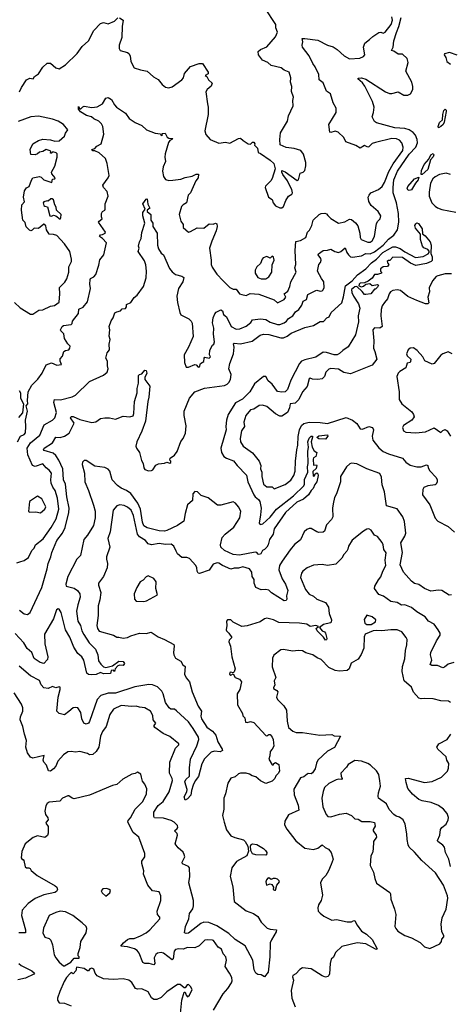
# Model space of a CAD drawing. Extents: x 1839239 to 1929705, y 762242 to 910352.
# Tile 267 of 429: x 1913263 to 1917223, y 825598 to 834659. Entities that reach past the tile are written whole.
import ezdxf

# ---------------------------------------------------------------- set-up
doc = ezdxf.new("R2010")
doc.units = 0

msp = doc.modelspace()

# ---------------------------------------------------------------- linework, layer by layer
at = {"layer": '0CON10XD'}
for points in [[(1914180, 834675), (1914214, 834654), (1914204.3, 834595), (1914201.2, 834495), (1914176.2, 834425), (1914176.7, 834395), (1914186.7, 834376.7), (1914255, 834356.7), (1914265, 834347.5), (1914278, 834325), (1914283.8, 834275), (1914315, 834216.7), (1914375, 834196.7), (1914435, 834186.2), (1914493.2, 834133.2), (1914535, 834108.8), (1914572.4, 834062.4), (1914605, 834038), (1914635, 834032), (1914665, 834040), (1914754, 834105), (1914767.8, 834125), (1914779.2, 834165), (1914835, 834228), (1914913, 834257), (1914945, 834256.2), (1914996.2, 834175), (1914995, 834160), (1914967.5, 834145), (1914985, 834137.5), (1915000.6, 834105), (1915031.9, 834075), (1915025, 834046), (1914987.5, 834015), (1914976, 833995), (1914988.9, 833885), (1914996.9, 833855), (1914996.7, 833785), (1914965.8, 833635), (1914975, 833602.5), (1915013.8, 833555), (1915095, 833522), (1915155, 833531.4), (1915195, 833521.9), (1915275, 833566.2), (1915295, 833570), (1915317.5, 833547.5), (1915365, 833516.2), (1915386, 833514), (1915405, 833532.5), (1915415, 833532.5), (1915426.7, 833515), (1915423, 833503), (1915450, 833475), (1915455, 833437.5), (1915478.3, 833428.3), (1915566.6, 833366.6), (1915598.8, 833335), (1915611.2, 833285), (1915583.9, 833196.1), (1915573.3, 833175), (1915522.7, 833127.3), (1915520, 833115), (1915551.2, 833025), (1915583.9, 833003.9), (1915595, 832972.5), (1915615, 832946.7), (1915656, 832926), (1915675, 832927.5), (1915690, 832940), (1915710, 832995), (1915736.1, 833033.9), (1915765, 833053.3), (1915770.8, 833065), (1915767.1, 833095), (1915748.5, 833128.5), (1915725.3, 833175.3), (1915684.4, 833235), (1915674, 833255), (1915675, 833270), (1915705, 833258.8), (1915815, 833178.8), (1915825.8, 833184.2), (1915842.5, 833245), (1915870, 833255), (1915885, 833270), (1915893.3, 833315), (1915893.3, 833345), (1915871.7, 833421.7), (1915847.5, 833455), (1915787, 833473), (1915713.9, 833483.9), (1915658.3, 833508.3), (1915653.8, 833555), (1915661.2, 833618.8), (1915726.4, 833723.6), (1915735.7, 833775), (1915778.6, 833865), (1915774.2, 833915), (1915780.8, 833945), (1915763.2, 833996.8), (1915766.7, 834045), (1915752.9, 834085), (1915756.2, 834125), (1915742.5, 834175), (1915695, 834194.3), (1915667, 834217), (1915575, 834238.2), (1915545, 834263.5), (1915495, 834287.5), (1915458, 834335), (1915457.5, 834365), (1915476.6, 834383.4), (1915535, 834409.4), (1915615, 834502), (1915633.6, 834545), (1915618.1, 834585), (1915617.5, 834615), (1915518.1, 834768.1)], [(1913262, 833995), (1913278, 834035), (1913326.7, 834105), (1913355, 834120), (1913387.5, 834115), (1913400, 834135), (1913435, 834160), (1913477, 834223), (1913515, 834260), (1913545, 834260), (1913595, 834216.7), (1913625, 834206.7), (1913685, 834242.5), (1913791.2, 834348.8), (1913837, 834413), (1913895.3, 834464.7), (1913945, 834558), (1914005, 834623.8), (1914035, 834632), (1914075, 834621.2), (1914135, 834645.8), (1914165, 834674.4)], [(1915885.5, 834485.5), (1916005, 834470.5), (1916095, 834424.4), (1916145, 834409.6), (1916183.8, 834383.8), (1916246.2, 834326.2), (1916295, 834299.4), (1916390, 834305), (1916425, 834320), (1916438, 834335), (1916426, 834405), (1916435.9, 834444.1), (1916480, 834475), (1916510, 834505), (1916565, 834541.2), (1916585, 834544), (1916605, 834535.7), (1916625, 834543.3), (1916680.5, 834615), (1916690.9, 834655), (1916685.6, 834685)], [(1916485.8, 832505), (1916525, 832521.6), (1916605.3, 832585), (1916655, 832639.7), (1916705.3, 832675), (1916736.6, 832725), (1916749.3, 832795), (1916746.4, 832875), (1916727, 832975), (1916699.1, 833065), (1916696.5, 833115), (1916704.4, 833185), (1916737.2, 833265), (1916845, 833422.5), (1916904.8, 833485.2), (1916920, 833525), (1916916.9, 833556.9), (1916902.1, 833595), (1916880.3, 833620.3), (1916844, 833644), (1916805, 833658.3), (1916714.3, 833664.3), (1916545, 833708.6), (1916525, 833720.8), (1916506, 833765), (1916518.1, 833805), (1916522, 833855), (1916508.6, 833905), (1916438.5, 834048.5), (1916416.9, 834076.9), (1916373.8, 834115), (1916375, 834120), (1916406.7, 834123.3), (1916445, 834112.5), (1916626.1, 833996.1), (1916665, 833980), (1916685, 833978.8), (1916745, 833994.6), (1916795, 833965.5), (1916832.5, 833965), (1916858, 833975), (1916877.5, 834015), (1916878.5, 834045), (1916870, 834085), (1916813.5, 834185), (1916836.7, 834263.3), (1916825, 834302.2), (1916785, 834341.8), (1916745, 834341.4), (1916705, 834368.6), (1916682.5, 834375), (1916696.4, 834405), (1916703.1, 834465), (1916727.7, 834542.3), (1916750, 834595), (1916772.1, 834677.9)], [(1913243.2, 830775), (1913270.5, 830825), (1913305, 830842.5), (1913316.8, 830856.8), (1913320.6, 830915), (1913315.8, 830975), (1913333.6, 831056.4), (1913322.5, 831105), (1913337.5, 831125), (1913334.1, 831155.9), (1913340.8, 831235), (1913374.3, 831295), (1913429.6, 831350.4), (1913470.6, 831405), (1913505, 831483.3), (1913555, 831500.6), (1913605, 831480.4), (1913646.2, 831485), (1913635.7, 831515), (1913635, 831537.5), (1913657.2, 831562.8), (1913668.6, 831605), (1913685, 831615.6), (1913715, 831620), (1913724, 831635), (1913726, 831655), (1913705, 831676.2), (1913675.7, 831725), (1913668.9, 831768.9), (1913641.4, 831795), (1913638.9, 831805), (1913653.8, 831835), (1913665, 831843.4), (1913735.4, 831854.6), (1913745, 831863.3), (1913748, 831885), (1913804.2, 831955), (1913808, 831995), (1913845, 832014.2), (1913885, 832061.4), (1913915.4, 832185), (1913907.9, 832225), (1913911.1, 832268.9), (1913914, 832276), (1913945, 832292.5), (1913963.6, 832315), (1913991.2, 832401.2), (1914000.9, 832449.1), (1914038, 832495), (1914060, 832605), (1914025, 832645.8), (1913995.8, 832665), (1914005, 832679.4), (1914025, 832680.6), (1914050, 832695), (1914051.2, 832705), (1913988.8, 832795), (1913995, 832806.2), (1914022.5, 832825), (1914013.8, 832845), (1914016.2, 832876.2), (1914024.3, 832895), (1914044.3, 832905.7), (1914049.2, 832915), (1914049.4, 832965), (1914076.9, 833035), (1914067.9, 833077.9), (1914033.3, 833115), (1914028, 833135), (1914077.1, 833202.9), (1914084.7, 833225), (1914066.7, 833335), (1914050.5, 833380.5), (1913995, 833434.4), (1913955, 833451.2), (1913935, 833452.5), (1913926.7, 833465), (1913955, 833473.3), (1913971.2, 833495), (1914010.8, 833515), (1914035.4, 833605), (1914025.9, 833675.9), (1914015, 833701.4), (1913989.2, 833725), (1913945, 833745.6), (1913923.4, 833763.4), (1913877.4, 833777.4), (1913822.1, 833812.1), (1913803.3, 833835), (1913805, 833860), (1913815, 833840), (1913825, 833840), (1913842.5, 833857.5), (1913855, 833861.5), (1913925, 833850.6), (1913975, 833857.1), (1914024.5, 833885.5), (1914055, 833936.2), (1914075, 833943.8), (1914106, 833925), (1914134.6, 833874.6), (1914153.8, 833853.8), (1914235, 833800), (1914270.5, 833750.5), (1914325, 833713.1), (1914386.6, 833686.6), (1914427.5, 833645), (1914510, 833615), (1914558.8, 833608.8), (1914565, 833593.3), (1914576.2, 833595), (1914570, 833605), (1914577.5, 833612.5), (1914600, 833615), (1914617.8, 833577.8), (1914635, 833568.9), (1914670, 833565), (1914663.3, 833555), (1914643.6, 833546.4), (1914631.5, 833528.5), (1914600, 833425), (1914597.8, 833395), (1914604.4, 833355), (1914582.7, 833305), (1914574.6, 833265), (1914585.6, 833215.6), (1914605, 833187.5), (1914635, 833178.2), (1914672.4, 833182.4), (1914745, 833191.9), (1914783.2, 833206.8), (1914850.3, 833219.7), (1914885, 833238), (1914905.9, 833235.9), (1914904, 833205), (1914882.9, 833177.1), (1914834.6, 833065.4), (1914813.5, 833045), (1914796.2, 832975), (1914764.7, 832955.3), (1914751.5, 832938.5), (1914728.8, 832865), (1914743.8, 832803.8), (1914766, 832775), (1914766.2, 832745), (1914815, 832704), (1914835, 832709.2), (1914895, 832744.3), (1914955, 832740), (1915005, 832780), (1915041.7, 832778.3), (1915065, 832786.7), (1915075, 832780), (1915078, 832755), (1915070.8, 832715), (1915028.9, 832621.1), (1915009.4, 832555), (1915024, 832445), (1915022.5, 832405), (1915031.7, 832381.7), (1915075, 832316.7), (1915134.6, 832254.6), (1915196.9, 832195), (1915225, 832179.1), (1915255, 832178.5), (1915285, 832137.1), (1915305, 832129.4), (1915345, 832120.8), (1915382.1, 832137.9), (1915462.2, 832132.2), (1915602.2, 832082.2), (1915635, 832054), (1915695, 832084), (1915709.4, 832105), (1915694.2, 832135), (1915728.8, 832161.2), (1915748.2, 832205), (1915755.4, 832245), (1915806.4, 832335), (1915794.6, 832375), (1915803.8, 832405), (1915795.3, 832535), (1915801.3, 832618.7), (1915845, 832628.2), (1915895, 832653.5), (1915910.9, 832705), (1915927.3, 832722.7), (1915949.7, 832765), (1915960.8, 832815), (1916018, 832865), (1916035, 832874.2), (1916068.8, 832878.8), (1916083, 832873), (1916096.7, 832856.7), (1916125, 832828.8), (1916195, 832786), (1916252.1, 832797.9), (1916295, 832824), (1916315, 832818.8), (1916350.6, 832790.6), (1916372.6, 832762.6), (1916391.8, 832695), (1916393.8, 832653.8), (1916404.2, 832635), (1916465, 832610.4), (1916485, 832612.1), (1916505.6, 832625), (1916524.5, 832665), (1916545, 832782.5), (1916555.9, 832804.1), (1916577.5, 832825), (1916583.3, 832855), (1916560, 832895), (1916495, 832947.5), (1916474.5, 832985), (1916468.9, 833025), (1916475.6, 833045), (1916492.9, 833065), (1916562.9, 833097.1), (1916596.4, 833123.6), (1916618.2, 833161.8), (1916658.6, 833261.4), (1916697.9, 833332.1), (1916786.4, 833455), (1916790.3, 833485), (1916777.3, 833525), (1916755, 833549.6), (1916729.1, 833560.9), (1916685, 833564.7), (1916535, 833528.9), (1916505, 833520), (1916475, 833488.1), (1916465, 833486.9), (1916435, 833500.6), (1916395, 833477.1), (1916355, 833502.5), (1916263.5, 833533.5), (1916243.8, 833575), (1916192.4, 833622.4), (1916165, 833631.5), (1916125, 833620), (1916116.2, 833625), (1916105.8, 833695), (1916173.8, 833805), (1916173.8, 833845), (1916146.7, 833895), (1916121.2, 833975), (1916085, 834002), (1916055, 834078.1), (1916016.9, 834105), (1916012.7, 834155), (1915980, 834225), (1915958.8, 834255), (1915925.4, 834325), (1915864.5, 834405), (1915861.8, 834425), (1915868.1, 834455), (1915862, 834485), (1915885.5, 834485.5)], [(1917285, 834331.4), (1917215, 834355.6), (1917170, 834345), (1917167.5, 834335), (1917181.7, 834311.7), (1917192, 834275), (1917225, 834250)], [(1913215, 832056.7), (1913266.4, 832006.4), (1913361.7, 831948.3), (1913385, 831950), (1913440, 831985), (1913475, 831990), (1913545, 832023.8), (1913581.7, 832028.3), (1913625, 832060), (1913632.2, 832135), (1913627.9, 832195), (1913678, 832242), (1913696.6, 832275), (1913713.8, 832335), (1913715.3, 832385), (1913737.7, 832435), (1913740.4, 832455), (1913724.5, 832524.5), (1913675, 832595.8), (1913605, 832673.3), (1913575, 832683.3), (1913534.2, 832684.2), (1913508, 832725), (1913502.5, 832762.5), (1913495, 832774), (1913485, 832776.7), (1913435, 832736.7), (1913395, 832740), (1913378.8, 832721.2), (1913365, 832716), (1913351.7, 832721.7), (1913323, 832753), (1913313.9, 832793.9), (1913292.5, 832815), (1913280, 832905), (1913283.3, 832955), (1913307.5, 832982.5), (1913296.7, 833025), (1913306.7, 833085), (1913325, 833110), (1913350, 833125), (1913372.5, 833182.5), (1913385, 833202.5), (1913445, 833216.7), (1913460, 833210), (1913484.1, 833184.1), (1913558.3, 833161.7), (1913565, 833190), (1913585, 833193.8), (1913588, 833205), (1913559.5, 833239.5), (1913556.2, 833255), (1913585, 833310), (1913608, 833395), (1913606.2, 833425), (1913596.7, 833435), (1913566.7, 833443.3), (1913555, 833430), (1913545, 833430), (1913550, 833445), (1913543, 833453), (1913505, 833463.3), (1913475, 833446.2), (1913445, 833440), (1913425, 833423.3), (1913405, 833416.7), (1913365, 833417.5), (1913358.8, 833465), (1913385, 833517.5), (1913435, 833548), (1913475, 833558.8), (1913545, 833553.8), (1913585, 833541.4), (1913625, 833544.3), (1913673.3, 833586.7), (1913684.4, 833615), (1913705.6, 833645), (1913665, 833694.2), (1913615, 833725.7), (1913565, 833742.9), (1913435, 833770), (1913366.4, 833763.6), (1913248.9, 833721.1)], [(1917115, 833664.3), (1917111.1, 833675), (1917125, 833713.1), (1917152.5, 833737.5), (1917153.5, 833785), (1917165, 833824), (1917175, 833836), (1917185, 833826.7), (1917185.9, 833815), (1917165.8, 833715), (1917156.7, 833695), (1917137.5, 833675), (1917115, 833664.3)], [(1916953.8, 833233.8), (1916959.1, 833270.9), (1916983.2, 833325), (1917024.4, 833375), (1917045, 833415.6), (1917065, 833428.6), (1917070.4, 833415), (1917065.5, 833395.5), (1917040.6, 833369.4), (1917015, 833281.2), (1916965, 833234.5), (1916953.8, 833233.8)], [(1916845, 833086.2), (1916831.8, 833091.8), (1916825.4, 833105), (1916831.2, 833125), (1916895, 833194.6), (1916935, 833210), (1916927.3, 833185), (1916902.3, 833155), (1916865, 833092.3), (1916845, 833086.2)], [(1917225, 833234.4), (1917185, 833245.4), (1917125, 833233.6), (1917085, 833212.2), (1917063.6, 833195), (1917042.5, 833155), (1917027.4, 833072.6), (1917027.9, 833035), (1917054.6, 832975), (1917085, 832941.8), (1917105, 832926.2), (1917145, 832911.4), (1917275, 832886.5)], [(1913235, 829661.2), (1913265, 829668.8), (1913305, 829683.3), (1913345, 829708.8), (1913375, 829773.8), (1913395, 829796), (1913409.4, 829825), (1913479.5, 829880.5), (1913551.8, 829985), (1913597.9, 830065), (1913621.7, 830155), (1913611.4, 830255), (1913589.5, 830325), (1913566.2, 830356.2), (1913552.2, 830395), (1913548.7, 830425), (1913553.9, 830485), (1913535, 830513.1), (1913505.3, 830535.3), (1913475, 830572.9), (1913405, 830547.1), (1913380, 830555), (1913337.5, 830655), (1913330.5, 830715), (1913362.4, 830765), (1913446.7, 830835), (1913488.5, 830931.5), (1913565, 830972.7), (1913586.3, 830993.7), (1913600, 831045), (1913577.5, 831135), (1913583.8, 831165), (1913638.6, 831161.4), (1913745, 831187.8), (1913775.5, 831204.5), (1913905, 831330), (1914035, 831386.2), (1914067.1, 831415), (1914077.8, 831445), (1914070, 831475), (1914071.4, 831515), (1914056, 831545), (1914068.3, 831591.7), (1914088.3, 831621.7), (1914084.2, 831674.2), (1914093.8, 831715), (1914086.8, 831746.8), (1914092.2, 831805), (1914084.2, 831835), (1914103.4, 831886.6), (1914123.8, 831916.2), (1914139.2, 831960.8), (1914155, 831971.2), (1914190.7, 831979.3), (1914205, 831997.5), (1914235, 832000), (1914243.8, 832015), (1914245, 832037.5), (1914285, 832057.5), (1914315, 832103.8), (1914342, 832125), (1914400, 832205), (1914425, 832282.5), (1914430, 832345), (1914422.1, 832402.1), (1914409.3, 832439.3), (1914353.8, 832525), (1914361.9, 832555), (1914354, 832574), (1914363.8, 832615), (1914381.2, 832645), (1914385, 832700), (1914412.9, 832785), (1914396, 832855), (1914396.2, 832883.8), (1914416.7, 832915), (1914396.2, 832965), (1914425, 833007.5), (1914435, 833010), (1914441.8, 832961.8), (1914460.6, 832925), (1914436.2, 832905), (1914436, 832895), (1914470, 832865), (1914470, 832815), (1914488, 832785), (1914488, 832755), (1914525.7, 832695.7), (1914529.1, 832585), (1914538.8, 832548.8), (1914565, 832510.8), (1914585, 832493.8), (1914640.2, 832370.2), (1914665, 832337.5), (1914695, 832312.9), (1914755, 832300), (1914771.2, 832285), (1914764.3, 832245), (1914722.2, 832185), (1914709.4, 832115), (1914713.5, 832055), (1914735, 831963.3), (1914745, 831943.8), (1914817.5, 831905), (1914840, 831885), (1914848.8, 831865), (1914857.7, 831742.3), (1914816.7, 831645), (1914776.7, 831575), (1914777.5, 831505), (1914795, 831462.5), (1914815, 831460), (1914875, 831486), (1914885, 831483.8), (1914905, 831461.2), (1914915.4, 831465), (1914924.4, 831495.6), (1914956, 831514), (1914958.8, 831545), (1914965, 831553.3), (1915005, 831544.4), (1915017.5, 831555), (1915006.9, 831575), (1915012.2, 831617.8), (1915035, 831662.5), (1915047, 831673), (1915052.9, 831695), (1915045.4, 831765), (1915049.2, 831819.2), (1915035, 831870), (1915042.5, 831915), (1915057.3, 831952.7), (1915071.2, 831968.8), (1915111.7, 831988.3), (1915129.5, 831979.5), (1915137.1, 831945), (1915165, 831923.3), (1915209.2, 831835), (1915255, 831810), (1915286.2, 831813.8), (1915345, 831840), (1915387.9, 831872.1), (1915403.6, 831896.4), (1915476.5, 831906.5), (1915525, 831900.4), (1915565, 831875.9), (1915635, 831853.5), (1915655, 831853.9), (1915695, 831868), (1915716.4, 831883.6), (1915735, 831909.5), (1915775, 831933.8), (1915798.6, 831971.4), (1915828.6, 831991.4), (1915859, 832031), (1915871.2, 832068.8), (1915899.4, 832085), (1915911.4, 832128.6), (1915985, 832167.3), (1915995, 832170), (1916025, 832160), (1916045, 832164), (1916055, 832173.3), (1916064, 832195), (1916061.4, 832245), (1916037.3, 832277.3), (1916003.1, 832345), (1916014.4, 832405), (1916028.9, 832425), (1916034.4, 832445), (1916030.9, 832460.9), (1916007.5, 832495), (1916012, 832505), (1916054.5, 832535.5), (1916092.9, 832537.1), (1916125, 832546.7), (1916160.8, 832525), (1916195, 832515.4), (1916215.3, 832524.7), (1916255, 832560), (1916272.7, 832515), (1916287.3, 832495), (1916305, 832477.9), (1916325, 832472.7), (1916405, 832486.3), (1916445, 832507), (1916485.8, 832505)], [(1913635, 832823.3), (1913642.5, 832835), (1913643.3, 832865), (1913602, 832905), (1913598.8, 832935), (1913586, 832955), (1913575, 833002.5), (1913561.7, 833011.7), (1913548.3, 833011.7), (1913525, 832990), (1913515, 832992.5), (1913485, 832983.3), (1913478.8, 832975), (1913485, 832950), (1913492.5, 832942.5), (1913517, 832937), (1913541.2, 832855), (1913555, 832851.2), (1913575, 832858.8), (1913593.9, 832853.9), (1913635, 832823.3)], [(1913260.8, 829225), (1913305, 829190.5), (1913335, 829183.8), (1913359.7, 829205), (1913465, 829433.3), (1913515.9, 829605), (1913524.2, 829655), (1913550, 829715), (1913557.1, 829755), (1913604.8, 829865.2), (1913655.5, 829934.5), (1913680.6, 829985), (1913714.7, 830125), (1913716.6, 830165), (1913695, 830266.7), (1913683.7, 830383.7), (1913665.9, 830425), (1913658.1, 830525), (1913623.4, 830605), (1913595, 830649.6), (1913569.8, 830669.8), (1913489.2, 830695), (1913482.2, 830705), (1913486.5, 830715), (1913563.8, 830765), (1913595, 830818.5), (1913635, 830814.1), (1913675, 830824.8), (1913716.8, 830853.2), (1913762.8, 830945), (1913731.1, 830995), (1913735, 831008.5), (1913755, 831008.5), (1913815, 830980.8), (1913927.5, 830952.5), (1913961.7, 830958.3), (1914005, 830988.9), (1914045, 830995.6), (1914090, 830995), (1914145, 830981.5), (1914215, 831010), (1914275, 831004.6), (1914305, 831013.5), (1914311.5, 831035), (1914319.5, 831145), (1914344.6, 831225), (1914342.5, 831265), (1914355.8, 831315), (1914355.7, 831384.3), (1914365, 831394), (1914385, 831400), (1914415, 831433.8), (1914425, 831431.2), (1914433.3, 831405), (1914412.9, 831365), (1914415, 831346.7), (1914458.9, 831285), (1914451.2, 831185), (1914441.4, 831145), (1914420.7, 830965), (1914387.2, 830872.8), (1914339.1, 830775), (1914330.9, 830735), (1914335.6, 830715), (1914364.4, 830675), (1914382.8, 830602.8), (1914398.9, 830575), (1914404.4, 830535), (1914415, 830520), (1914448.7, 830508.7), (1914475, 830510.5), (1914485.7, 830515), (1914515, 830558.8), (1914539.7, 830570.3), (1914593, 830577), (1914616.4, 830586.4), (1914645, 830577.5), (1914652.5, 830585), (1914652.5, 830595), (1914642.5, 830605), (1914646.7, 830625), (1914685, 830650.9), (1914711.3, 830685), (1914744.1, 830775.9), (1914765.5, 830805), (1914787.6, 830855), (1914792.7, 830922.7), (1914776.1, 831016.1), (1914774.2, 831055), (1914824.6, 831175), (1914875, 831235.6), (1914961.7, 831268.3), (1915145, 831291.5), (1915171.9, 831305), (1915185, 831319.4), (1915201.2, 831348.8), (1915206.4, 831395), (1915187.4, 831447.4), (1915195.7, 831495), (1915229.4, 831585), (1915234.3, 831645), (1915228.8, 831675), (1915235, 831681.2), (1915295, 831676.4), (1915400, 831700), (1915475, 831754.3), (1915505, 831765.7), (1915555, 831763.3), (1915665, 831731.4), (1915688.7, 831731.3), (1915723, 831747), (1915760, 831775), (1915885, 831826.2), (1915965, 831846.2), (1916025, 831880), (1916057, 831883), (1916086.1, 831913.9), (1916107.5, 831925), (1916127.5, 831965), (1916225.9, 832054.1), (1916242, 832108), (1916258.8, 832211.2), (1916320, 832255), (1916370.5, 832309.5), (1916445, 832365.6), (1916499.9, 832420.1), (1916545.4, 832454.6), (1916603.9, 832516.1), (1916645, 832541.3), (1916695, 832567.1), (1916719.1, 832569.1), (1916762.6, 832552.6), (1916805, 832521.2), (1916901.7, 832471.7), (1916975, 832478.1), (1917020, 832505), (1917030, 832515), (1917028.3, 832528.3), (1917016.2, 832545), (1916980.5, 832560.5), (1916967.5, 832575), (1916948.9, 832635), (1916948.8, 832685), (1916901.6, 832741.6), (1916897.7, 832765), (1916905, 832781.4), (1916915, 832788.6), (1916932.1, 832782.1), (1916965.5, 832735), (1916966.8, 832686.8), (1916990.6, 832670.6), (1917038.2, 832615), (1917046, 832584), (1917043.3, 832506.7), (1917057, 832477), (1917055.9, 832444.1), (1917045.8, 832434.2), (1917003.7, 832416.3), (1916906.5, 832396.5), (1916858.6, 832418.6), (1916785, 832470), (1916695, 832473.3), (1916668.3, 832441.7), (1916655, 832442.5), (1916644, 832435), (1916645, 832420), (1916656.7, 832406.7), (1916645, 832387.5), (1916605, 832383.3), (1916581.2, 832365), (1916580, 832345), (1916590, 832335), (1916590, 832325), (1916555, 832312.5), (1916525, 832313.3), (1916505, 832280), (1916467.5, 832252.5), (1916435, 832238), (1916395, 832235.5), (1916383.8, 832225), (1916381.2, 832211.2), (1916405, 832200.8), (1916424.2, 832205.8), (1916446.1, 832223.9), (1916482.5, 832232.5), (1916505, 832212.5), (1916553, 832223), (1916562.5, 832215), (1916555, 832197.5), (1916535, 832180), (1916525, 832180), (1916492.5, 832137.5), (1916445, 832128.8), (1916435, 832131.2), (1916413, 832157), (1916365, 832203.8), (1916345, 832200), (1916315.7, 832175), (1916318.9, 832148.9), (1916332.9, 832115), (1916378.9, 832045), (1916390, 832005), (1916375.8, 831935), (1916378, 831878), (1916349.9, 831760.1), (1916282.6, 831647.4), (1916235, 831616.1), (1916205, 831585.7), (1916181.9, 831575), (1916155, 831574.1), (1916085, 831597.2), (1916055, 831598.2), (1915985, 831552), (1915885, 831528.8), (1915855, 831515.6), (1915837.3, 831495), (1915757.1, 831342.9), (1915725, 831257.1), (1915705, 831233.9), (1915675, 831229.8), (1915635, 831238), (1915585.5, 831305.5), (1915548.4, 831335), (1915525, 831374.3), (1915505, 831375.7), (1915421.1, 831308.9), (1915378.4, 831235), (1915313, 831167), (1915248.4, 831131.6), (1915179.2, 831025), (1915165.3, 830975), (1915158.1, 830915), (1915160.8, 830885), (1915113.2, 830715), (1915119.2, 830675), (1915140.1, 830640.1), (1915165, 830623.5), (1915228.3, 830598.3), (1915262, 830555), (1915348.5, 830468.5), (1915361.2, 830405), (1915415.9, 830285), (1915428, 830268), (1915459.3, 830245), (1915470.3, 830225), (1915482.5, 830165), (1915476.4, 830103.6), (1915464.4, 830024.4), (1915475, 830012.9), (1915499.8, 830020.2), (1915567.7, 830082.3), (1915625, 830153.5), (1915781.8, 830278.2), (1915875, 830370.6), (1915882.5, 830385), (1915883.4, 830426.6), (1915912.3, 830495), (1915908.9, 830545), (1915916.8, 830575), (1915914.2, 830684.2), (1915920, 830725), (1915913.2, 830775), (1915925, 830806.4), (1915945, 830826.2), (1915955.3, 830825.3), (1915956.7, 830816.7), (1915943.4, 830773.4), (1915953.6, 830725), (1915970.9, 830690.9), (1915996.2, 830676.2), (1915985, 830640), (1915965, 830627.5), (1915961.2, 830615), (1915965, 830560), (1915991.7, 830561.7), (1915996.7, 830555), (1915990.5, 830529.5), (1915960, 830500), (1915962.7, 830462.7), (1915965, 830457.5), (1915975, 830460), (1915981.7, 830478.3), (1915995, 830487.5), (1916005, 830480), (1916008.8, 830465), (1915996, 830405), (1915978.1, 830381.9), (1915961.9, 830345), (1915942, 830325), (1915917.5, 830285), (1915872.4, 830247.6), (1915811.7, 830218.3), (1915707.2, 830122.8), (1915602.2, 829975), (1915592.9, 829925), (1915561.4, 829875), (1915547.5, 829825), (1915535.8, 829805), (1915515, 829783.3), (1915495, 829773.3), (1915480, 829745), (1915465, 829736.7), (1915455, 829740), (1915445, 829756.7), (1915429.4, 829759.4), (1915285, 829732.2), (1915225, 829738.1), (1915146.7, 829775), (1915112.5, 829805), (1915110, 829825), (1915126, 829895), (1915151.4, 829925), (1915231.8, 829988.2), (1915287.7, 830075), (1915296.2, 830135), (1915275.6, 830175.6)], [(1915485, 832272.9), (1915525, 832274.7), (1915555, 832291.5), (1915581.9, 832335), (1915585.7, 832404.3), (1915602.5, 832445), (1915596.2, 832475), (1915585, 832482.5), (1915566.4, 832463.6), (1915535, 832480), (1915503.1, 832466.9), (1915492, 832455), (1915476, 832415), (1915444.7, 832385.3), (1915427.5, 832355), (1915427.1, 832325), (1915452.2, 832285), (1915485, 832272.9)], [(1917235, 832320.9), (1917175, 832321.5), (1917107.8, 832302.2), (1917094.3, 832295), (1917060, 832255), (1917028.3, 832191.7), (1917032.5, 832155), (1917015.6, 832105), (1917025, 832052), (1917015, 832043.3), (1916995, 832042.9), (1916915, 832076.2), (1916832.8, 832112.8), (1916765, 832166.5), (1916735, 832174.1), (1916695, 832168.2), (1916674.6, 832155), (1916660.4, 832135), (1916645, 832090), (1916619.1, 832055), (1916597.9, 832025), (1916586.9, 831993.1), (1916583.1, 831935), (1916595.5, 831834.5), (1916575, 831820.8), (1916525, 831824.2), (1916510.6, 831805), (1916519.4, 831705), (1916515.8, 831635), (1916530, 831605), (1916547.5, 831535), (1916505, 831478.8), (1916305, 831398.6), (1916245, 831410.8), (1916195, 831441.4), (1916125, 831450), (1916105, 831442.5), (1916079.2, 831415), (1916065, 831376.7), (1916045, 831352.9), (1916005, 831346.9), (1915955, 831350.6), (1915935, 831358.9), (1915926.2, 831355), (1915905.5, 831284.5), (1915864.2, 831235.8), (1915830, 831165), (1915795, 831130.8), (1915748.8, 831125), (1915742.9, 831087.1), (1915725.3, 831044.7), (1915675, 831011.2), (1915655, 831011.2), (1915615, 831032), (1915535, 831100.8), (1915495, 831111.4), (1915465, 831107.1), (1915415, 831075.7), (1915385, 831070), (1915341.2, 831015), (1915325.6, 830955.6), (1915330, 830915), (1915302.5, 830875), (1915291.9, 830805), (1915294.4, 830775), (1915317.5, 830735), (1915402.9, 830672.9), (1915466, 830595), (1915480, 830555), (1915476.7, 830525), (1915490, 830495), (1915490.8, 830455), (1915505.5, 830385.5), (1915535, 830361.4), (1915585, 830360), (1915603, 830343), (1915705, 830381.9), (1915755, 830421.9), (1915785, 830465.8), (1915797.1, 830505), (1915798.9, 830595), (1915810.3, 830699.7), (1915819.5, 830745), (1915824, 830824), (1915836.9, 830885), (1915855.2, 830924.8), (1915875, 830943.8), (1915925, 830956.1), (1916025, 830953.5), (1916095, 830943.8), (1916265, 830998.5), (1916322.6, 830972.6), (1916362.8, 830942.8), (1916395, 830894.3), (1916415, 830891.9), (1916475, 830915.6), (1916506.8, 830906.8), (1916516.9, 830885), (1916505.3, 830825), (1916509.9, 830789.9), (1916565, 830718.1), (1916605.3, 830685.3), (1916653.4, 830663.4), (1916782.6, 830622.6), (1916815, 830585.6), (1916855, 830560.9), (1916915, 830545.4), (1916954.4, 830545.6), (1917005, 830564), (1917015, 830556.7), (1917020, 830535), (1917035, 830508), (1917094, 830445), (1917103.8, 830425), (1917103.8, 830405), (1917094.3, 830385.7), (1917085, 830380), (1917015, 830370.6), (1916981.2, 830355), (1916969.2, 830335), (1916968, 830285), (1917034.4, 830195), (1917085, 830072.9), (1917108.6, 830045), (1917203.9, 829993.9), (1917263.1, 829943.1)], [(1917240, 831585), (1917205, 831601.9), (1917155.5, 831584.5), (1917135, 831571.2), (1917073.9, 831496.1), (1917055, 831490), (1916990.3, 831520.3), (1916970, 831555), (1916917.5, 831615), (1916885, 831638), (1916855, 831636.2), (1916835, 831620), (1916820.6, 831585), (1916826, 831565), (1916860, 831535), (1916857.7, 831512.3), (1916852.5, 831505), (1916825, 831496.7), (1916814.2, 831455), (1916759.4, 831420.6), (1916744.3, 831405), (1916732.9, 831375), (1916752, 831235), (1916753.8, 831165), (1916776.2, 831125), (1916869.1, 831049.1), (1916886.2, 831025), (1916891.2, 831005), (1916867.9, 830972.1), (1916793.8, 830925), (1916783.8, 830905), (1916791.2, 830875), (1916813.3, 830863.3), (1916905, 830855.6), (1916995, 830866.9), (1917075, 830901.9), (1917135, 830860), (1917155, 830877.5), (1917175, 830886.7), (1917195, 830876.2), (1917224.2, 830825)], [(1913257.3, 831247.3), (1913268.8, 831225), (1913270.8, 831175), (1913297.5, 831125), (1913288.8, 831041.2), (1913252.7, 830997.3)], [(1916075, 830800), (1916013.3, 830803.3), (1915994.2, 830815), (1916015, 830828.5), (1916095, 830840), (1916095.6, 830825), (1916075, 830800)], [(1915275.6, 830175.6), (1915248.5, 830208.5), (1915225, 830221.1), (1915112.4, 830192.4), (1915082.3, 830192.3), (1914995, 830257.5), (1914931.2, 830281.2), (1914899.2, 830315), (1914875, 830316.5), (1914854.5, 830295), (1914851.4, 830235), (1914805, 830193.3), (1914783.3, 830115), (1914773.3, 830045), (1914713.8, 830005), (1914615, 829959.2), (1914595, 829953.2), (1914545, 829956.1), (1914435, 829981.9), (1914405, 830000.8), (1914390.8, 830035), (1914372.9, 830155), (1914348.9, 830208.9), (1914285, 830299.2), (1914245, 830325.6), (1914195, 830346.4), (1914161.8, 830371.8), (1914113.3, 830423.3), (1914091.9, 830505), (1914075, 830524), (1914045, 830536.8), (1913955, 830549.2), (1913875, 830602.5), (1913855, 830602), (1913841.7, 830588.3), (1913838.5, 830565), (1913858.7, 830485), (1913860.4, 830405), (1913896.7, 830326.7), (1913942, 830192), (1913957.5, 830135), (1913958.1, 830075), (1913942.3, 830005), (1913886.2, 829913.8), (1913851.2, 829875), (1913822.9, 829727.1), (1913789.3, 829695), (1913703.9, 829535), (1913688.2, 829465), (1913690.8, 829445), (1913765, 829427.5), (1913795, 829405.4), (1913815.2, 829375.2), (1913818.9, 829345), (1913795.9, 829275), (1913786, 829215), (1913798.2, 829125), (1913822.9, 829082.9), (1913835.2, 829035), (1913852, 829002), (1913903.1, 828925), (1913959.1, 828865), (1913982.7, 828815), (1913988.7, 828758.7), (1914007.5, 828727.5), (1914032.5, 828702.5), (1914055, 828698.5), (1914116.9, 828713.1), (1914175, 828754.4), (1914213, 828753), (1914226.2, 828735), (1914215, 828716.2), (1914185, 828719.2), (1914165, 828712), (1914140, 828685), (1914135, 828660), (1914125, 828672.5), (1914105, 828668.6), (1914096.7, 828643.3), (1914035, 828639.5), (1914005, 828652.5), (1913967.2, 828632.8), (1913920.9, 828630.9), (1913894.2, 828634.2), (1913881.2, 828645), (1913852.5, 828765), (1913835, 828796.2), (1913797.9, 828827.9), (1913759.6, 828885), (1913725, 828975.8), (1913685.5, 829044.5), (1913645, 829203.8), (1913625, 829235.8), (1913615, 829237.5), (1913602.6, 829227.4), (1913574.5, 829145), (1913491.5, 829005), (1913493.5, 828915), (1913523, 828797), (1913518.3, 828771.7), (1913485, 828735.8), (1913450, 828745), (1913395, 828779.4), (1913373.1, 828835), (1913332.5, 828872.5), (1913301.2, 828925), (1913221.2, 829011.2)], [(1917235, 829366.2), (1917212.3, 829362.3), (1917146.1, 829406.1), (1917115, 829408.4), (1917045, 829400), (1916985, 829423.1), (1916935, 829461.4), (1916895, 829471.8), (1916865, 829491.1), (1916793.3, 829575), (1916762, 829642), (1916783.5, 829755), (1916769.2, 829845), (1916805, 829906.7), (1916813.8, 829935), (1916802.6, 830042.6), (1916786.9, 830085), (1916735, 830156.5), (1916636.3, 830186.3), (1916617, 830315), (1916598, 830378), (1916590.3, 830450.3), (1916575, 830481.5), (1916454.7, 830524.7), (1916365, 830572), (1916315, 830578), (1916299.5, 830570.5), (1916268.8, 830545), (1916211.9, 830455), (1916214.6, 830405), (1916177.5, 830295), (1916158.7, 830261.3), (1916145.5, 830205), (1916139.1, 830165), (1916141.4, 830085), (1916129.3, 830060.7), (1916085, 830010), (1916065, 829953.3), (1916055, 829942), (1916015, 829940), (1915995, 829945.8), (1915945, 829977.5), (1915925, 829978.2), (1915903.4, 829966.6), (1915880.6, 829945), (1915845, 829873.8), (1915791.5, 829828.5), (1915749.5, 829780.5), (1915677.5, 829677.5), (1915651.4, 829635), (1915646.7, 829595), (1915677.3, 829515), (1915708.2, 829465), (1915730, 829405), (1915717.7, 829357.7), (1915720, 829325), (1915715, 829314), (1915695, 829310), (1915578.8, 829385), (1915555, 829409.2), (1915525, 829415.7), (1915485, 829411.4), (1915435, 829434), (1915420.5, 829475), (1915418.8, 829508.8), (1915401.9, 829535), (1915396.9, 829575), (1915376.2, 829606.2), (1915315, 829624.4), (1915275, 829611.9), (1915235, 829611.8), (1915205, 829603.9), (1915127.5, 829637.5), (1915095, 829658.2), (1915079.5, 829660.5), (1915041.2, 829648.8), (1915005, 829592.5), (1914915, 829563.3), (1914905, 829566.7), (1914894.1, 829584.1), (1914891.2, 829615), (1914881.2, 829635), (1914825, 829701.2), (1914799.5, 829709.5), (1914755, 829708.6), (1914715, 829744), (1914701.7, 829768.3), (1914681.4, 829815), (1914655, 829831.4), (1914605, 829828.8), (1914545, 829838.8), (1914475, 829826.2), (1914445.3, 829835.3), (1914420.6, 829865), (1914365, 829899.5), (1914344.7, 829924.7), (1914310, 830095), (1914287.5, 830145), (1914255, 830174.5), (1914225, 830189.5), (1914184.5, 830195.5), (1914156.2, 830185), (1914122.3, 830145), (1914094.4, 829945), (1914072.5, 829885), (1914090.8, 829805), (1914061.1, 829715), (1914060, 829695), (1914070, 829655), (1914066.7, 829615), (1914035, 829536), (1913987.5, 829475), (1913986.2, 829455), (1914009.1, 829389.1), (1913998.5, 829321.5), (1913985.6, 829265), (1913985.8, 829175), (1913973.1, 829085), (1913976.9, 829055), (1913995, 829032.9), (1914125, 828995.6), (1914155, 828976.2), (1914175, 828978), (1914215, 828967.5), (1914255, 828973.1), (1914285, 828988.8), (1914365, 829013.8), (1914425, 829009.6), (1914472.1, 829022.1), (1914535, 828980), (1914595, 828955.8), (1914679.5, 828909.5), (1914683.8, 828895), (1914675.8, 828835), (1914679.4, 828815), (1914695, 828782), (1914743.3, 828755), (1914762.3, 828722.3), (1914785.6, 828705.6), (1914777.8, 828635), (1914793.7, 828603.7), (1914824.2, 828565), (1914849.1, 828475), (1914905, 828343.3), (1914934, 828295), (1914929.4, 828249.4), (1914935, 828224), (1914985, 828148.9), (1915035, 828110.9), (1915065.5, 828075), (1915085.6, 828015), (1915125.7, 827945), (1915126.7, 827933.3), (1915105, 827922.2), (1915055, 827927.5), (1915025, 827919.5), (1914961.5, 827858.5), (1914939.2, 827810.8), (1914906.6, 827693.4), (1914876.3, 827653.7), (1914859.2, 827615), (1914842, 827565), (1914835.9, 827524.1), (1914805, 827490), (1914785, 827477.5), (1914776, 827506), (1914800, 827555), (1914802, 827575), (1914781.1, 827645), (1914791.9, 827668.1), (1914825, 827697.5), (1914823.3, 827775), (1914833.6, 827855), (1914891.8, 827978.2), (1914910, 828035), (1914907.8, 828055), (1914859.6, 828135), (1914815, 828196.7), (1914705, 828300), (1914685, 828312.8), (1914654.1, 828314.1), (1914636.5, 828325), (1914604.2, 828375), (1914581.9, 828455), (1914569.4, 828479.4), (1914529.1, 828519.1), (1914485, 828539.4), (1914450.2, 828539.7), (1914321, 828519), (1914145, 828461.8), (1914075, 828462.5), (1914009.9, 828440.1), (1913975.9, 828404.1), (1913905, 828202), (1913895, 828186), (1913875, 828175.8), (1913853.1, 828185), (1913835, 828226.7), (1913824.6, 828285), (1913796.1, 828326.1), (1913775, 828330.9), (1913755, 828326.9), (1913715, 828293.1), (1913675, 828260.8), (1913624.3, 828274.3), (1913604.5, 828294.5), (1913615.8, 828425), (1913635.9, 828495.9), (1913635, 828517.5), (1913625, 828521.2), (1913595, 828510), (1913565, 828522), (1913524.2, 828505.8), (1913485, 828512), (1913458.9, 828538.9), (1913445, 828577.1), (1913362, 828622), (1913258.4, 828708.4)], [(1913455, 830120), (1913493.8, 830155), (1913503.8, 830175), (1913465, 830249.2), (1913425, 830274), (1913354.3, 830225), (1913343.9, 830133.9), (1913355, 830127.5), (1913409.7, 830129.7), (1913455, 830120)], [(1917255, 828744.2), (1917205, 828729.2), (1917169.7, 828700.3), (1917155, 828695.8), (1917106.9, 828716.9), (1917054.5, 828714.5), (1917036.7, 828725), (1917052, 828765), (1917040, 828815), (1917044, 828835), (1917096.6, 828943.4), (1917130, 828995), (1917128.5, 829015), (1917112.5, 829045), (1917074.2, 829095), (1917023.8, 829125), (1916993, 829163), (1916915, 829210), (1916865, 829249.4), (1916805, 829274.3), (1916775, 829270), (1916735, 829295.5), (1916675, 829306), (1916610, 829355), (1916565, 829370.8), (1916527.5, 829425), (1916529.2, 829445), (1916562, 829505), (1916585, 829533.3), (1916603.3, 829585), (1916630.9, 829635), (1916624.6, 829685), (1916633.3, 829753.3), (1916613, 829783), (1916605.7, 829825), (1916595, 829848.8), (1916555, 829903.3), (1916525, 829914), (1916495, 829961.2), (1916475, 829974), (1916455, 829970.8), (1916425, 829952.9), (1916320.3, 829869.7), (1916285.7, 829814.3), (1916281.4, 829785), (1916271.5, 829768.5), (1916245, 829738.8), (1916225, 829704), (1916170.5, 829649.5), (1916095, 829635.6), (1916045, 829644.6), (1915965, 829637.9), (1915905.3, 829614.7), (1915865.4, 829584.6), (1915853.6, 829565), (1915846.9, 829525), (1915875, 829453.3), (1915891.2, 829415), (1915925, 829372.7), (1915965, 829354.5), (1915995, 829326.2), (1916073.8, 829295), (1916102.5, 829252.5), (1916110.5, 829195), (1916130.5, 829135), (1916128.6, 829115), (1916121.4, 829108.6), (1916056.4, 829093.6), (1916020, 829065), (1916044.4, 829034.4), (1916065, 829025.8), (1916074.4, 829014.4), (1916087.8, 828965), (1916085, 828950.8), (1916075, 828950), (1916057.7, 828977.7), (1915997.5, 829035), (1915990, 829055), (1916010, 829075), (1915985, 829083.8), (1915935.7, 829074.3), (1915902.5, 829095), (1915835, 829105.8), (1915645, 829112.3), (1915597.3, 829137.3), (1915535, 829151.8), (1915514.2, 829145), (1915475, 829117.3), (1915355, 829080), (1915305, 829075.6), (1915225.7, 829115.7), (1915205.3, 829135.3), (1915175, 829136), (1915166.2, 829125), (1915168.8, 829085), (1915161.2, 829045), (1915163.8, 829035), (1915186.2, 829015), (1915213.8, 828975), (1915190.2, 828949.8), (1915185.8, 828935), (1915200.8, 828895), (1915212.5, 828795), (1915246, 828685), (1915235, 828657.5), (1915225, 828650), (1915205.8, 828655.8), (1915195, 828651.2), (1915191.1, 828635), (1915205, 828626), (1915225, 828640), (1915244, 828605), (1915285, 828590), (1915303.3, 828565), (1915287.5, 828495), (1915264, 828455), (1915266.2, 828355), (1915312.5, 828275), (1915313.9, 828253.9), (1915333.6, 828233.6), (1915340, 828195), (1915355, 828190.8), (1915385, 828200), (1915415, 828190), (1915525, 828072.5), (1915535, 828067.5), (1915555, 828082.5), (1915565, 828081.2), (1915585, 828058), (1915593.3, 828035), (1915598.9, 827975), (1915586, 827945), (1915566.1, 827923.9), (1915563.8, 827885), (1915553.3, 827855), (1915585, 827803.3), (1915596.7, 827803.3), (1915600, 827815), (1915615, 827822.5), (1915647.5, 827805), (1915653.3, 827745), (1915638.6, 827721.4), (1915619.5, 827700.5), (1915608, 827675), (1915585, 827652.9), (1915525, 827631.1), (1915477.5, 827655), (1915435, 827691.8), (1915400, 827700), (1915377.5, 827715), (1915345.6, 827724.4), (1915295, 827725.7), (1915275, 827718.8), (1915245, 827690), (1915205, 827680), (1915178.3, 827631.7), (1915156.2, 827535), (1915141.2, 827495), (1915140, 827395), (1915129.5, 827335), (1915142.2, 827275), (1915165.6, 827205), (1915205, 827149.2), (1915242.7, 827132.7), (1915321.8, 827111.8), (1915337.9, 827097.9), (1915360.4, 827055), (1915366.7, 827006.7), (1915350.4, 826965), (1915257.5, 826912.5), (1915213.1, 826855), (1915198.9, 826775), (1915221.7, 826678.3), (1915236.7, 826545), (1915345, 826458.9), (1915413.4, 826433.4), (1915453.8, 826405), (1915483.6, 826353.6), (1915539.5, 826299.5), (1915565, 826290), (1915623.6, 826283.6), (1915622, 826265), (1915577.3, 826192.7), (1915567.3, 826165), (1915564.4, 826035), (1915546.9, 825893.1), (1915515, 825851.2), (1915485, 825870.6), (1915452.5, 825872.5), (1915434.3, 825884.3), (1915418, 825915), (1915406.9, 826005), (1915337.3, 826137.3), (1915244.2, 826195), (1915185, 826249.6), (1915075, 826318.9), (1915001.9, 826351.9), (1914955, 826354.1), (1914928, 826342), (1914815, 826254.4), (1914795, 826248.6), (1914778.8, 826255), (1914786.5, 826315), (1914817.5, 826385), (1914825.8, 826435), (1914855, 826476.2), (1914862.5, 826505), (1914860.7, 826555), (1914817.9, 826715), (1914827.2, 826775), (1914824.6, 826854.6), (1914815.3, 826865.3), (1914760.7, 826890.7), (1914757.5, 826905), (1914780.8, 826955), (1914776.4, 826976.4), (1914766.8, 826996.8), (1914719.4, 827039.4), (1914691.4, 827075), (1914715.6, 827155), (1914710.8, 827170.8), (1914688, 827195), (1914710.8, 827215), (1914715.8, 827225), (1914713.8, 827245), (1914684.5, 827274.5), (1914655, 827291.1), (1914585, 827310), (1914503.3, 827315), (1914495.8, 827325.8), (1914497.5, 827365), (1914535, 827426.7), (1914583.5, 827465), (1914638.5, 827555), (1914667.9, 827657.9), (1914665.8, 827675.8), (1914639.1, 827725), (1914644.7, 827825.3), (1914695.8, 827954.2), (1914726.2, 827985), (1914726.2, 827995), (1914645, 828063.8), (1914581.7, 828091.7), (1914506.2, 828145), (1914498.8, 828155), (1914500, 828165), (1914515.5, 828185), (1914490, 828215), (1914486, 828256), (1914464.4, 828294.4), (1914415, 828326.9), (1914365, 828332.2), (1914335, 828342.9), (1914295, 828338.5), (1914195, 828349.2), (1914125, 828315.5), (1914091.5, 828265), (1914058.8, 828155), (1914025, 828107.5), (1914005, 828066.7), (1913989.5, 827965), (1913965, 827926), (1913935, 827896), (1913905, 827894.2), (1913885.8, 827905.8), (1913815, 827926), (1913775, 827919.2), (1913735, 827925.6), (1913705, 827922.5), (1913665.5, 827895), (1913614.3, 827835), (1913595, 827790), (1913575, 827764.3), (1913545, 827744.2), (1913526.4, 827746.4), (1913507.7, 827797.7), (1913483.3, 827825), (1913478.8, 827845), (1913486.4, 827886.4), (1913384.1, 827864.1), (1913362.9, 827872.9), (1913333, 827913), (1913318.8, 827965), (1913325.8, 828025.8), (1913306.1, 828083.9), (1913291.2, 828155), (1913267.5, 828215), (1913269.4, 828245), (1913292, 828295), (1913291.2, 828325), (1913280.8, 828360.8), (1913211.2, 828465)], [(1914405, 829304.3), (1914429.4, 829310.6), (1914530, 829365), (1914514.4, 829424.4), (1914519.2, 829485), (1914497.3, 829517.3), (1914445, 829541.2), (1914425, 829532), (1914398.3, 829501.7), (1914371.2, 829485), (1914338.8, 829435), (1914316.2, 829375), (1914320, 829325), (1914335, 829306.7), (1914405, 829304.3)], [(1916495, 829092.2), (1916535, 829118.8), (1916537.5, 829135), (1916505, 829164), (1916455, 829178.8), (1916431.4, 829138.6), (1916435.8, 829105.8), (1916455, 829093.3), (1916495, 829092.2)], [(1917225.4, 828375.4), (1917207.8, 828387.8), (1917135, 828390.9), (1917065, 828408.8), (1916985, 828413.8), (1916955, 828408.8), (1916934.5, 828414.5), (1916885, 828470), (1916867.4, 828517.4), (1916798, 828575), (1916780, 828660), (1916783.1, 828706.9), (1916805, 828777.5), (1916810, 828855), (1916822.3, 828905), (1916826.2, 828955), (1916817.3, 828975), (1916777.1, 829025), (1916735, 829042.9), (1916674.7, 829045.3), (1916594.4, 829035.6), (1916541.2, 829038.8), (1916515, 829034.6), (1916440, 829005), (1916429.5, 828980.5), (1916427.1, 828875), (1916403, 828817), (1916375.7, 828774.3), (1916312.5, 828737.5), (1916293.8, 828685), (1916275, 828670), (1916205, 828663.6), (1916165, 828670), (1916105, 828698.9), (1916035, 828772.5), (1915997.6, 828787.6), (1915957.5, 828815), (1915895, 828831.4), (1915865, 828851.4), (1915825, 828855.5), (1915775, 828849.2), (1915685, 828862.9), (1915665, 828859.2), (1915600.3, 828809.7), (1915588.8, 828785), (1915586, 828705), (1915620, 828605), (1915603.3, 828575), (1915610, 828535), (1915596, 828515), (1915598, 828505), (1915627.4, 828487.4), (1915636, 828475), (1915624.3, 828425), (1915633, 828403), (1915691.2, 828345), (1915716, 828305), (1915721.4, 828205), (1915734.2, 828145), (1915775, 828112), (1915805, 828098), (1915865, 828100.3), (1916024.6, 828074.6), (1916135, 828080), (1916155, 828070), (1916213.3, 828065), (1916158.1, 827961.9), (1916095, 827929.2), (1916005.7, 827844.3), (1915992.7, 827817.3), (1915981.4, 827765), (1915955, 827729.5), (1915945, 827720.5), (1915915, 827721.5), (1915905.7, 827715)], [(1917226, 826866), (1917210.3, 826935), (1917178.9, 826995), (1917168.5, 827045), (1917155, 827061.9), (1917108, 827095), (1917104.3, 827105), (1917125.6, 827155), (1917133.6, 827206.4), (1917145.6, 827224.4), (1917183.8, 827255), (1917204, 827295), (1917207.7, 827317.7), (1917194.2, 827354.2), (1917162, 827395), (1917115, 827428.5), (1917046.2, 827455), (1916965, 827470), (1916935, 827482.7), (1916875, 827532.2), (1916846.4, 827565), (1916833.6, 827585), (1916818, 827638), (1916811.2, 827675), (1916835, 827680.6), (1916985, 827638.1), (1917055, 827649.2), (1917142.3, 827687.7), (1917196.2, 827745), (1917207.7, 827772.3), (1917210, 827815), (1917192, 827845), (1917185.7, 827875), (1917107.5, 827945), (1917098.6, 827965), (1917116.2, 827993.8), (1917193.6, 828036.4), (1917228.6, 828085)], [(1917035, 826113.3), (1917126.7, 826155), (1917142.5, 826175), (1917143.8, 826196.2), (1917165, 826220), (1917165, 826230), (1917143.9, 826263.9), (1917138.8, 826335), (1917148, 826395), (1917185.6, 826475), (1917200, 826575), (1917197.5, 826595), (1917160, 826695), (1917087.4, 826807.4), (1916960.2, 826920.2), (1916895, 826998.8), (1916845.8, 827045.8), (1916835.8, 827065.8), (1916826, 827115), (1916823.6, 827166.4), (1916808, 827255), (1916788.8, 827295), (1916755, 827321.2), (1916725, 827330), (1916705, 827344), (1916661.2, 827391.2), (1916635, 827443.8), (1916563.8, 827495), (1916559.2, 827515), (1916562.9, 827545), (1916582, 827605), (1916574.3, 827655), (1916564.4, 827714.4), (1916545.5, 827745.5), (1916488.3, 827798.3), (1916465, 827814), (1916405, 827835.8), (1916345, 827841.4), (1916283.8, 827806.2), (1916269.5, 827780.5), (1916216.9, 827725), (1916217.9, 827697.9), (1916227.5, 827675), (1916222.5, 827667.5), (1916195, 827670.6), (1916174.3, 827665), (1916105, 827630), (1916067.6, 827592.4), (1916053.3, 827556.7), (1916042.9, 827495), (1916051.4, 827415), (1916080, 827345), (1916097.3, 827327.3), (1916125, 827322.5), (1916205, 827346.9), (1916265, 827355.8), (1916315.8, 827335.8), (1916343.9, 827303.9), (1916375, 827302), (1916409.2, 827279.2), (1916485, 827281.2), (1916525, 827272.5), (1916533, 827237), (1916514, 827206), (1916514, 827196), (1916540, 827155), (1916543.3, 827135), (1916518.1, 827095), (1916513.3, 827025), (1916506.7, 826993.3), (1916491.1, 826965), (1916486, 826875), (1916515.7, 826815.7), (1916528.1, 826755), (1916545, 826712), (1916665.8, 826625.8), (1916673.3, 826615), (1916676, 826565), (1916710, 826475), (1916720.8, 826425), (1916714.4, 826315), (1916720.8, 826295), (1916740.7, 826270.7), (1916805, 826231.1), (1916865, 826209.2), (1916947, 826167), (1916985, 826126.7), (1917035, 826113.3)], [(1915045, 825544.2), (1915134.5, 825695), (1915178.5, 825745), (1915211.1, 825795), (1915216.7, 825815), (1915214.4, 825845), (1915191.9, 825885), (1915152.2, 825945), (1915164.1, 826004.1), (1915160, 826035), (1915133.5, 826063.5), (1915117.3, 826105), (1915087.5, 826125), (1915045, 826184.2), (1915035, 826190), (1914987.3, 826192.7), (1914965, 826187.1), (1914911.9, 826135), (1914875, 826117.3), (1914805, 826120.9), (1914765, 826105.5), (1914725, 826110), (1914695, 826101.1), (1914684.1, 826085.9), (1914674.3, 826015.7), (1914665, 826006.2), (1914585, 826068.5), (1914565, 826073.6), (1914531.4, 826068.6), (1914514.6, 826055.4), (1914499.5, 826025), (1914504.2, 825975), (1914495, 825960), (1914455, 825972.5), (1914414.5, 825974.5), (1914395, 825984.3), (1914360.2, 826070.2), (1914342.7, 826092.7), (1914319.3, 826109.3), (1914255, 826127.5), (1914193.8, 826133.8), (1914216, 826165), (1914254.1, 826195.9), (1914275, 826202.7), (1914317, 826203), (1914372.5, 826227.5), (1914425, 826256.9), (1914460.8, 826285), (1914553.1, 826385), (1914550.2, 826400.2), (1914530.8, 826425), (1914528.6, 826455), (1914561.2, 826555), (1914561.2, 826595), (1914545, 826632.5), (1914485, 826643.8), (1914440.8, 826695), (1914400, 826795), (1914404, 826825), (1914386, 826895), (1914387.5, 826915), (1914414.4, 826955), (1914412.9, 826985), (1914357.1, 827135), (1914307.8, 827177.8), (1914256.6, 827275), (1914259.5, 827290.5), (1914280.5, 827315), (1914325.7, 827395), (1914394.6, 827465), (1914430.4, 827535), (1914431.3, 827581.3), (1914412.8, 827622.8), (1914390.9, 827650.9), (1914382.3, 827687.7), (1914376, 827715), (1914345, 827733.8), (1914325, 827721.2), (1914295, 827716.9), (1914265, 827701.4), (1914211.1, 827668.9), (1914155, 827620.8), (1914115, 827610.8), (1913905, 827523.8), (1913765, 827488.8), (1913744.3, 827494.3), (1913715, 827516.7), (1913705, 827516.7), (1913655, 827496.7), (1913632, 827468), (1913535, 827457.9), (1913515.7, 827445), (1913504.5, 827425), (1913494.6, 827375), (1913499.5, 827345), (1913520, 827315), (1913524, 827296), (1913506, 827275), (1913504.4, 827265), (1913523.8, 827235), (1913526, 827174), (1913518.3, 827151.7), (1913495, 827132.5), (1913425, 827148.8), (1913385.9, 827134.1), (1913314.2, 827075.8), (1913281.2, 827005), (1913277.5, 826945), (1913285, 826930), (1913295, 826930), (1913301.7, 826921.7), (1913314.4, 826864.4), (1913325, 826853.8), (1913346.7, 826853.3), (1913358.3, 826848.3), (1913368.3, 826828.3), (1913423.7, 826783.7), (1913588.3, 826688.3), (1913604.4, 826675), (1913611.5, 826655), (1913602.2, 826637.8), (1913585, 826626.8), (1913485, 826606.9), (1913405, 826571.8), (1913342, 826525), (1913285.7, 826465), (1913278.6, 826415), (1913316.1, 826285), (1913317.5, 826255), (1913255, 826254.5)], [(1915905.7, 827715), (1915875, 827691.9), (1915845, 827683.1), (1915783.4, 827576.6), (1915785.7, 827525), (1915825, 827430), (1915829.2, 827385), (1915735, 827342.5), (1915700, 827285), (1915698.3, 827248.3), (1915719.7, 827209.7), (1915803.3, 827103.3), (1915885, 827035.6), (1915965, 827023.3), (1916004.6, 827035.4), (1916045, 827066.2), (1916071.3, 827041.3), (1916103.3, 827025), (1916128, 826995), (1916145.6, 826935), (1916128.9, 826885), (1916104.4, 826825.6), (1916078, 826785), (1916045, 826750), (1916030, 826715), (1916048.8, 826601.2), (1916035.8, 826555), (1916011.2, 826515), (1916003.3, 826485), (1916006.7, 826455), (1916027.7, 826437.7), (1916059.3, 826409.3), (1916135, 826373.8), (1916175, 826380), (1916275, 826357.5), (1916315, 826358), (1916335, 826370), (1916345, 826366.2), (1916365.6, 826325.6), (1916405, 826272), (1916453.8, 826245), (1916504, 826195), (1916551.7, 826108.3), (1916546.2, 826103.8), (1916535, 826106.7), (1916445, 826153.3), (1916365.6, 826164.4), (1916225, 826130.8), (1916165.8, 826075), (1916147.6, 826032.4), (1916127.1, 826012.9), (1916118.6, 825975), (1916111.7, 825878.3), (1916106.7, 825863.3), (1916095.8, 825854.2), (1916075, 825848.8), (1916045, 825861.4), (1915945, 825926), (1915865, 825934), (1915840.5, 825919.5), (1915801.7, 825878.3), (1915775, 825863.3), (1915772.1, 825852.1), (1915779.7, 825819.7), (1915758.6, 825725), (1915767.1, 825655), (1915797.5, 825575)], [(1915525, 826970.6), (1915435, 826972.7), (1915405, 826982.7), (1915387.5, 827012.5), (1915385.6, 827055), (1915390.6, 827069.4), (1915405, 827075.6), (1915445, 827068.1), (1915505, 827030.6), (1915524, 827015), (1915536, 826995), (1915532, 826975), (1915525, 826970.6)], [(1915605, 826647.5), (1915615, 826650), (1915626.7, 826695), (1915653.3, 826725), (1915650, 826735), (1915635, 826750), (1915615, 826756.7), (1915595, 826756.7), (1915575, 826747.5), (1915555, 826762.5), (1915545, 826760), (1915532, 826745), (1915526, 826725), (1915532.5, 826695), (1915565, 826706.7), (1915580.7, 826700.7), (1915597.5, 826675), (1915593.9, 826653.9), (1915605, 826647.5)], [(1914055, 826592.5), (1914092, 826625), (1914098, 826645), (1914086.1, 826656.1), (1914065, 826662.5), (1914028.3, 826661.7), (1914013, 826643), (1914022.5, 826625), (1914055, 826592.5)], [(1913675, 825953.3), (1913734.1, 825985.9), (1913765, 826022.5), (1913808.3, 826021.7), (1913810, 826035), (1913800, 826045), (1913800, 826065), (1913818.3, 826121.7), (1913826.2, 826175), (1913873.3, 826255), (1913880, 826295), (1913873, 826313), (1913837, 826347), (1913750, 826415), (1913685, 826449.2), (1913635, 826454.4), (1913596.3, 826443.7), (1913534.7, 826415.3), (1913480.9, 826299.1), (1913476.7, 826256.7), (1913494.7, 826214.7), (1913535, 826202.5), (1913548.3, 826188.3), (1913565.6, 826145), (1913578.8, 826055), (1913596.2, 826025), (1913626.7, 825985), (1913665, 825953.8), (1913675, 825953.3)], [(1913255, 825972.5), (1913275.9, 825955.9), (1913375, 825906.1), (1913397.5, 825885), (1913391.2, 825875), (1913315, 825838.5), (1913246.4, 825823.6)], [(1914737.1, 825482.9), (1914754.2, 825635.8), (1914775, 825710), (1914785, 825710), (1914793, 825683), (1914805, 825667.5), (1914825, 825682.5), (1914850, 825735), (1914835, 825762.5), (1914815, 825780), (1914803.6, 825776.4), (1914785, 825750), (1914775, 825750), (1914739.5, 825779.5), (1914715, 825781.2), (1914615, 825712.5), (1914565, 825660), (1914525, 825643.3), (1914495, 825641.4), (1914476.4, 825656.4), (1914445, 825712), (1914385, 825739.4), (1914345, 825738.6), (1914326.7, 825745), (1914295, 825797.8), (1914265, 825821.1), (1914215, 825831.2), (1914125.7, 825825.7), (1914035, 825834.2), (1913975, 825860), (1913956.2, 825885), (1913945, 825922.5), (1913925, 825931.2), (1913907.5, 825925), (1913895, 825907.5), (1913885, 825907.5), (1913855, 825927.5), (1913785, 825940), (1913780, 825905), (1913755, 825880), (1913735, 825890), (1913725, 825880), (1913693.8, 825845), (1913673.2, 825806.8), (1913633.1, 825715), (1913611.2, 825655), (1913610, 825635), (1913625, 825613.3), (1913675, 825608), (1913735, 825584.2)]]:
    msp.add_lwpolyline(points, dxfattribs=at)

doc.saveas('drawing.dxf')
